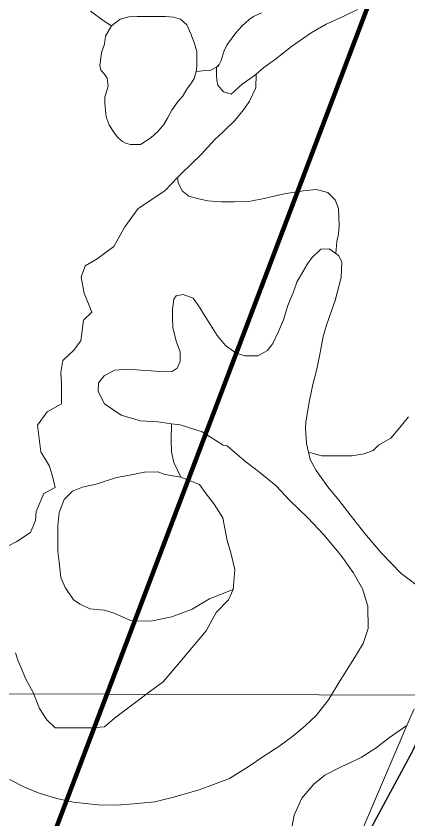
# Model space of a CAD drawing. Extents: x 553962 to 842807, y 8883888 to 9032388.
# Drawn here: x 686402 to 688029, y 8948911 to 8952246 of the extents above; entities that cross this region are included whole.
import ezdxf

# ---------------------------------------------------------------- set-up
doc = ezdxf.new("R2010")
doc.units = 0
doc.header["$LTSCALE"] = 160
for name, color, linetype, lineweight in [('15', 7, 'Continuous', 25), ('2', 7, 'Continuous', 13), ('27', 7, 'Continuous', 90), ('4', 7, 'Continuous', 13)]:
    doc.layers.add(name, color=color, linetype=linetype, lineweight=lineweight)

msp = doc.modelspace()

# ---------------------------------------------------------------- linework, layer by layer
at = {"layer": '15'}
msp.add_lwpolyline([(686961.1, 8947176.1), (688051.1, 8949196.4), (690022.8, 8953729), (690920.6, 8955829.2)], dxfattribs=at)
at = {"layer": '2'}
msp.add_line((565315.3, 8949866.8), (791497.7, 8949052.2), dxfattribs=at)
at = {"layer": '27'}
msp.add_line((688209.7, 8953202.5), (684981, 8944688.2), dxfattribs=at)
for points in [[(637260.6, 8972975.8), (641524.5, 8971056.2), (652526.1, 8965412.7), (653164.3, 8965062.8), (670790.5, 8953770.1), (686194, 8943929.9), (696283.3, 8937647.1)], [(694874, 8947402.7), (694491.4, 8947729), (693981.6, 8948105.1), (692654.2, 8949437.3), (691811.8, 8950292), (691552.9, 8951277.6), (691093.4, 8951755.3), (689976, 8951721.8), (689441.2, 8951996.3), (689158.9, 8952576.6), (688699.5, 8953029), (687605.5, 8953400.8), (685873.4, 8954400.8), (684752.3, 8955101.5), (681638, 8958243.7), (680641.1, 8959527.7), (679425.4, 8960995.9)]]:
    msp.add_spline(points, degree=3, dxfattribs=at)
at = {"layer": '4'}
for points in [[(686773.7, 8952162.1), (686798.5, 8952205.1), (686767.5, 8952225.1), (686710.6, 8952266.6)], [(686710.6, 8952266.6), (686767.5, 8952225.1), (686798.5, 8952205.1), (686833.8, 8952232.2), (686870.9, 8952242.8), (686904.5, 8952243.7), (686940.7, 8952243.7), (686979.4, 8952243.7), (687023.1, 8952243.7), (687056, 8952240.6), (687084.9, 8952233.1), (687110.6, 8952208.6), (687128.2, 8952171.6), (687140.9, 8952136.3), (687152.4, 8952099.1), (687152.5, 8952069.2), (687152.5, 8952035.6), (687149.6, 8952015.9), (687189.8, 8952019.3), (687205, 8952018.8), (687234.7, 8952033), (687245.2, 8952044), (687253.5, 8952061.5), (687262.1, 8952089.1), (687266.3, 8952101.6), (687277.3, 8952125.3), (687294.7, 8952150.1), (687314.6, 8952176), (687339.7, 8952203.1), (687369.8, 8952231.2), (687388, 8952243.2), (687421.5, 8952258.6)], [(687421.5, 8952258.6), (687388, 8952243.2), (687369.8, 8952231.2), (687339.7, 8952203.1), (687314.6, 8952176), (687294.7, 8952150.1), (687277.3, 8952125.3), (687266.3, 8952101.6), (687262.1, 8952089.1), (687253.5, 8952061.5), (687241.6, 8952036.2), (687234.7, 8952033), (687233.6, 8952000), (687235.3, 8951978.4), (687239.7, 8951959.2), (687262.8, 8951930.5), (687295.5, 8951921.7), (687341.4, 8951963.2), (687386.9, 8951994.6), (687398.5, 8952004.8), (687430.1, 8952032.4), (687479.5, 8952066.2), (687546, 8952119.7), (687626.7, 8952176.5), (687690.1, 8952212.3), (687759.8, 8952244.1)], [(687819.1, 8952272.5), (687759.8, 8952244.1), (687690.1, 8952212.3), (687626.7, 8952176.5), (687546, 8952119.7), (687479.5, 8952066.2), (687430.1, 8952032.4), (687398.5, 8952004.8), (687397.9, 8951947.3)], [(687759.8, 8952244.1), (687819.1, 8952272.5)], [(686367.5, 8950044.1), (686405.8, 8950063.5), (686462.7, 8950101.1), (686483.3, 8950150.1), (686485.2, 8950187.7), (686517.1, 8950262.5), (686564.5, 8950287.4), (686555.8, 8950323.7), (686540.8, 8950376.5), (686505.4, 8950435.5), (686491.2, 8950545.9), (686531.9, 8950602), (686590.1, 8950635.6), (686590.5, 8950719.2), (686588, 8950765.1), (686596, 8950815.6), (686640.4, 8950855.9), (686671.3, 8950896.1), (686682.6, 8950982.6), (686717, 8951016.2), (686684.6, 8951094.1), (686673, 8951161.2), (686688.7, 8951208.2), (686738.9, 8951237.1), (686807.7, 8951288.5), (686853.6, 8951370.2), (686909.4, 8951446.9), (687020, 8951519.1), (687072.4, 8951574.7), (687087.2, 8951590.3), (687171.2, 8951671.1), (687227.9, 8951732.5), (687263.4, 8951766.8), (687310.7, 8951812.1), (687350.5, 8951861.4), (687370.6, 8951892.4), (687397.9, 8951947.3), (687398.5, 8952004.8), (687386.9, 8951994.6), (687341.4, 8951963.2), (687295.5, 8951921.7), (687262.8, 8951930.5), (687239.7, 8951959.2), (687235.3, 8951978.4), (687233.6, 8952000), (687234.7, 8952033), (687205, 8952018.8), (687189.8, 8952019.3), (687149.6, 8952015.9), (687141.7, 8951986.5), (687130.4, 8951969), (687111.7, 8951941.6), (687093, 8951911.7), (687075, 8951892.7), (687048.3, 8951854.3), (687030.6, 8951821.9), (687015.8, 8951795.8), (686990.6, 8951766.3), (686961.8, 8951739.4), (686918.9, 8951711.7), (686877.1, 8951711.9), (686857, 8951717.7), (686844.5, 8951724.5), (686824.8, 8951741.7), (686806.6, 8951765.1), (686788.6, 8951793.7), (686775.8, 8951827.1), (686770.2, 8951881.9), (686771.1, 8951908.5), (686784.1, 8951955), (686780.2, 8951988.1), (686769.4, 8952003.7), (686753.5, 8952020.7), (686749.2, 8952042.4), (686752.3, 8952060.1), (686757.3, 8952094.2), (686768.7, 8952129.3), (686773.7, 8952162.1)], [(687397.9, 8951947.3), (687370.6, 8951892.4), (687350.5, 8951861.4), (687310.7, 8951812.1), (687263.4, 8951766.8), (687227.9, 8951732.5), (687171.2, 8951671.1), (687087.2, 8951590.3), (687072.4, 8951574.7), (687074.5, 8951554), (687091.1, 8951520.4), (687119.5, 8951497.8), (687159.6, 8951486.3), (687198.7, 8951478.6), (687253.1, 8951474.1), (687307.6, 8951473.5), (687375, 8951476.2), (687432.5, 8951488.1), (687515.6, 8951506.7), (687594.7, 8951519.2), (687648.2, 8951524.9), (687696, 8951513.1), (687726.6, 8951482.8), (687740.6, 8951446.8), (687743.1, 8951375.7), (687740.6, 8951340.2), (687733.2, 8951308.8), (687729, 8951260.1), (687741.3, 8951251.4), (687754.3, 8951224.3), (687752, 8951159.7), (687727.1, 8951064.2), (687690.5, 8950961.4), (687677.4, 8950914.9), (687661.9, 8950833), (687649.6, 8950773.8), (687633.6, 8950714.8), (687619.9, 8950649.3), (687605.3, 8950559.7), (687604.4, 8950533.1), (687608.5, 8950470.8), (687616, 8950434.8), (687671, 8950419.3), (687715.2, 8950419.3), (687752, 8950419.3), (687796.2, 8950419.3), (687847.7, 8950426.7), (687884.5, 8950441.4), (687906.6, 8950463.4), (687958.1, 8950492.8), (687994.9, 8950537), (688031.7, 8950581.1)], [(686819.5, 8950328.6), (686873.1, 8950338.1), (686935.7, 8950351.1), (686990.3, 8950353), (687019.4, 8950342.1), (687053.1, 8950336), (687086.5, 8950329.9), (687057.7, 8950391.2), (687047.8, 8950436), (687045.7, 8950484.3), (687048.1, 8950552.2), (686990, 8950559.8), (686919.2, 8950564.8), (686838.8, 8950588), (686769.4, 8950634.8), (686743.3, 8950686.5), (686744.5, 8950722), (686767.2, 8950751.6), (686811.1, 8950775.4), (686868.3, 8950778.5), (686920.2, 8950775.4), (686963.2, 8950772.6), (687016.4, 8950768.2), (687050.7, 8950769.5), (687071.5, 8950782.8), (687083.9, 8950811.5), (687082.7, 8950850.9), (687067.6, 8950890.7), (687053.3, 8950950.9), (687052.2, 8950991.5), (687052.2, 8951028.3), (687057.5, 8951070), (687066.8, 8951083.6), (687096.2, 8951088.9), (687137.5, 8951073.5), (687166.5, 8951031.9), (687180.9, 8951008.5), (687209.7, 8950963.1), (687237.4, 8950919), (687271.4, 8950877.2), (687316, 8950845.2), (687352.3, 8950833.8), (687405.7, 8950834.4), (687445.8, 8950857.1), (687468.3, 8950885.5), (687491.7, 8950935.4), (687512.4, 8950984.2), (687529.7, 8951043.2), (687553.3, 8951100.7), (687567.4, 8951140.8), (687593, 8951183.1), (687611.9, 8951216.6), (687630.6, 8951241.3), (687667.3, 8951276.8), (687701.7, 8951279.5), (687729, 8951260.1), (687733.2, 8951308.8), (687740.6, 8951340.2), (687743.1, 8951375.7), (687740.6, 8951446.8), (687726.6, 8951482.8), (687696, 8951513.1), (687648.2, 8951524.9), (687594.7, 8951519.2), (687515.6, 8951506.7), (687432.5, 8951488.1), (687375, 8951476.2), (687307.6, 8951473.5), (687253.1, 8951474.1), (687198.7, 8951478.6), (687159.6, 8951486.3), (687119.5, 8951497.8), (687091.1, 8951520.4), (687074.5, 8951554), (687072.4, 8951574.7), (687020, 8951519.1), (686909.4, 8951446.9), (686853.6, 8951370.2), (686807.7, 8951288.5), (686738.9, 8951237.1), (686688.7, 8951208.2), (686673, 8951161.2), (686684.6, 8951094.1), (686717, 8951016.2), (686682.6, 8950982.6), (686671.3, 8950896.1), (686640.4, 8950855.9), (686596, 8950815.6), (686588, 8950765.1), (686590.5, 8950719.2), (686590.1, 8950635.6), (686531.9, 8950602), (686491.2, 8950545.9), (686505.4, 8950435.5), (686540.8, 8950376.5), (686555.8, 8950323.7), (686564.5, 8950287.4), (686517.1, 8950262.5), (686485.2, 8950187.7), (686483.3, 8950150.1), (686462.7, 8950101.1)], [(688062.3, 8949883.9), (688000.5, 8949930.5), (687919.8, 8950014.6), (687850.3, 8950096.9), (687789.6, 8950173.9), (687742.3, 8950235.2), (687696, 8950290.1), (687647.7, 8950357.8), (687622.6, 8950403.1), (687616, 8950434.8), (687608.5, 8950470.8), (687604.4, 8950533.1), (687605.3, 8950559.7), (687619.9, 8950649.3), (687633.6, 8950714.8), (687649.6, 8950773.8), (687661.9, 8950833), (687677.4, 8950914.9), (687690.5, 8950961.4), (687727.1, 8951064.2), (687752, 8951159.7), (687754.3, 8951224.3), (687741.3, 8951251.4), (687729, 8951260.1), (687701.7, 8951279.5), (687667.3, 8951276.8), (687630.6, 8951241.3), (687611.9, 8951216.6), (687593, 8951183.1), (687567.4, 8951140.8), (687553.3, 8951100.7), (687529.7, 8951043.2), (687512.4, 8950984.2), (687491.7, 8950935.4), (687468.3, 8950885.5), (687445.8, 8950857.1), (687405.7, 8950834.4), (687352.3, 8950833.8), (687316, 8950845.2), (687271.4, 8950877.2), (687237.4, 8950919), (687209.7, 8950963.1), (687180.9, 8951008.5), (687166.5, 8951031.9), (687137.5, 8951073.5), (687096.2, 8951088.9), (687066.8, 8951083.6), (687057.5, 8951070), (687052.2, 8951028.3), (687052.2, 8950991.5), (687053.3, 8950950.9), (687067.6, 8950890.7), (687082.7, 8950850.9), (687083.9, 8950811.5), (687071.5, 8950782.8), (687050.7, 8950769.5), (687016.4, 8950768.2), (686963.2, 8950772.6), (686920.2, 8950775.4), (686868.3, 8950778.5), (686811.1, 8950775.4), (686767.2, 8950751.6), (686744.5, 8950722), (686743.3, 8950686.5), (686769.4, 8950634.8)], [(686769.4, 8950634.8), (686838.8, 8950588), (686919.2, 8950564.8), (686990, 8950559.8), (687048.1, 8950552.2), (687083.5, 8950547.6), (687175.1, 8950519.1), (687261.9, 8950462.7), (687278.3, 8950460.9), (687320.2, 8950425.1), (687355.9, 8950394.7), (687414, 8950349.5), (687481.8, 8950293.8), (687536.8, 8950234.8), (687612.8, 8950161.1), (687680.2, 8950091.5), (687750.8, 8950006.6), (687801.5, 8949935), (687841, 8949866.4), (687862.5, 8949794.6), (687864.3, 8949701.9), (687843.1, 8949639.2), (687800, 8949568.4), (687747.7, 8949486.5), (687699.2, 8949405.8), (687650, 8949341.5), (687602.7, 8949297.5), (687551.8, 8949254.9), (687493.1, 8949211.3), (687430.8, 8949171.6), (687365.8, 8949127), (687288, 8949079), (687221.2, 8949053.4), (687162, 8949031.4), (687060.8, 8949002), (686978.9, 8948982), (686889.8, 8948973.8), (686818.6, 8948968.6), (686741.2, 8948968.8), (686638.8, 8948980), (686570.8, 8948995.1), (686498.1, 8949018), (686436.8, 8949043), (686374.5, 8949074.3)], [(688031.7, 8950581.1), (687994.9, 8950537), (687958.1, 8950492.8), (687906.6, 8950463.4), (687884.5, 8950441.4), (687847.7, 8950426.7), (687796.2, 8950419.3), (687752, 8950419.3), (687715.2, 8950419.3), (687671, 8950419.3), (687616, 8950434.8), (687622.6, 8950403.1), (687647.7, 8950357.8), (687696, 8950290.1), (687742.3, 8950235.2), (687789.6, 8950173.9), (687850.3, 8950096.9), (687919.8, 8950014.6), (688000.5, 8949930.5), (688062.3, 8949883.9)], [(686374.5, 8949074.3), (686436.8, 8949043), (686498.1, 8949018), (686570.8, 8948995.1), (686638.8, 8948980), (686741.2, 8948968.8), (686818.6, 8948968.6), (686889.8, 8948973.8), (686978.9, 8948982), (687060.8, 8949002), (687162, 8949031.4), (687221.2, 8949053.4), (687288, 8949079), (687365.8, 8949127), (687430.8, 8949171.6), (687493.1, 8949211.3), (687551.8, 8949254.9), (687602.7, 8949297.5), (687650, 8949341.5), (687699.2, 8949405.8), (687747.7, 8949486.5), (687800, 8949568.4), (687843.1, 8949639.2), (687864.3, 8949701.9), (687862.5, 8949794.6), (687841, 8949866.4), (687801.5, 8949935), (687750.8, 8950006.6), (687680.2, 8950091.5), (687612.8, 8950161.1), (687536.8, 8950234.8), (687481.8, 8950293.8), (687414, 8950349.5), (687355.9, 8950394.7), (687320.2, 8950425.1), (687278.3, 8950460.9), (687261.9, 8950462.7), (687175.1, 8950519.1), (687083.5, 8950547.6), (687048.1, 8950552.2), (687045.7, 8950484.3), (687047.8, 8950436), (687057.7, 8950391.2), (687086.5, 8950329.9), (687163.8, 8950299.9), (687187.8, 8950267.4), (687224.1, 8950217.9), (687260.1, 8950160.8), (687278.8, 8950066.8), (687293.1, 8950016.3), (687310.4, 8949946.8), (687304.1, 8949863.2), (687284.4, 8949820.4), (687232.4, 8949768.5), (687191.4, 8949692.3), (687147.5, 8949639.5), (687082.4, 8949562.6), (687012.8, 8949480.4), (686956.7, 8949438.3), (686888.1, 8949387.2), (686810.3, 8949329.3), (686769.3, 8949292.7), (686715.9, 8949289.4), (686656.2, 8949289.4), (686610.7, 8949289.4), (686563.8, 8949289.4), (686530.3, 8949322.2), (686499.2, 8949370), (686472.5, 8949435.5), (686441.6, 8949494.1), (686423, 8949538.2), (686411, 8949566.6), (686400, 8949601.4)], [(686400, 8949601.4), (686411, 8949566.6), (686423, 8949538.2), (686441.6, 8949494.1), (686472.5, 8949435.5), (686499.2, 8949370), (686530.3, 8949322.2), (686563.8, 8949289.4), (686610.7, 8949289.4), (686656.2, 8949289.4), (686715.9, 8949289.4), (686769.3, 8949292.7), (686810.3, 8949329.3), (686888.1, 8949387.2), (686956.7, 8949438.3), (687012.8, 8949480.4), (687082.4, 8949562.6), (687147.5, 8949639.5), (687191.4, 8949692.3), (687232.4, 8949768.5), (687284.4, 8949820.4), (687304.1, 8949863.2), (687205.2, 8949825.3), (687132.6, 8949782.2), (687049.1, 8949750.9), (686962.2, 8949732.4), (686903.8, 8949733.2), (686874.8, 8949736.7), (686809.8, 8949765.7), (686768.4, 8949778.5), (686709, 8949783.2), (686667.8, 8949802.4), (686640.5, 8949821.1), (686605.5, 8949871.8), (686588, 8949914.3), (686581.3, 8949977.9), (686575.2, 8950021.3), (686575.2, 8950127.9), (686581, 8950183.5), (686601.9, 8950237.3), (686636.1, 8950271.6), (686678.6, 8950289.1), (686734.8, 8950301.1), (686819.5, 8950328.6)], [(686462.7, 8950101.1), (686405.8, 8950063.5), (686367.5, 8950044.1)], [(687542.7, 8948853.1), (687556.7, 8948926.2), (687588.4, 8948997.4), (687638.6, 8949055.2), (687684.3, 8949092.9), (687751.5, 8949127.4), (687835.3, 8949166.3), (687897.6, 8949206), (687952.5, 8949249.7), (688024.9, 8949298.9), (688054.4, 8949368.1)], [(687469.9, 8947999.3), (688024.9, 8949298.9), (687952.5, 8949249.7), (687897.6, 8949206), (687835.3, 8949166.3), (687751.5, 8949127.4), (687684.3, 8949092.9), (687638.6, 8949055.2), (687588.4, 8948997.4), (687556.7, 8948926.2), (687542.7, 8948853.1)]]:
    msp.add_lwpolyline(points, dxfattribs=at)
for points in [[(686780.2, 8951988.1), (686784.1, 8951955), (686771.1, 8951908.5), (686770.2, 8951881.9), (686775.8, 8951827.1), (686788.6, 8951793.7), (686806.6, 8951765.1), (686824.8, 8951741.7), (686844.5, 8951724.5), (686857, 8951717.7), (686877.1, 8951711.9), (686918.9, 8951711.7), (686961.8, 8951739.4), (686990.6, 8951766.3), (687015.8, 8951795.8), (687030.6, 8951821.9), (687048.3, 8951854.3), (687075, 8951892.7), (687093, 8951911.7), (687111.7, 8951941.6), (687130.4, 8951969), (687141.7, 8951986.5), (687149.6, 8952015.9), (687152.5, 8952035.6), (687152.5, 8952069.2), (687152.4, 8952099.1), (687140.9, 8952136.3), (687128.2, 8952171.6), (687110.6, 8952208.6), (687084.9, 8952233.1), (687056, 8952240.6), (687023.1, 8952243.7), (686979.4, 8952243.7), (686940.7, 8952243.7), (686904.5, 8952243.7), (686870.9, 8952242.8), (686833.8, 8952232.2), (686798.5, 8952205.1), (686773.7, 8952162.1), (686768.7, 8952129.3), (686757.3, 8952094.2), (686752.3, 8952060.1), (686749.2, 8952042.4), (686753.5, 8952020.7), (686769.4, 8952003.7)], [(686873.1, 8950338.1), (686819.5, 8950328.6), (686734.8, 8950301.1), (686678.6, 8950289.1), (686636.1, 8950271.6), (686601.9, 8950237.3), (686581, 8950183.5), (686575.2, 8950127.9), (686575.2, 8950021.3), (686581.3, 8949977.9), (686588, 8949914.3), (686605.5, 8949871.8), (686640.5, 8949821.1), (686667.8, 8949802.4), (686709, 8949783.2), (686768.4, 8949778.5), (686809.8, 8949765.7), (686874.8, 8949736.7), (686903.8, 8949733.2), (686962.2, 8949732.4), (687049.1, 8949750.9), (687132.6, 8949782.2), (687205.2, 8949825.3), (687304.1, 8949863.2), (687310.4, 8949946.8), (687293.1, 8950016.3), (687278.8, 8950066.8), (687260.1, 8950160.8), (687224.1, 8950217.9), (687187.8, 8950267.4), (687163.8, 8950299.9), (687086.5, 8950329.9), (687053.1, 8950336), (687019.4, 8950342.1), (686990.3, 8950353), (686935.7, 8950351.1)]]:
    msp.add_lwpolyline(points, close=True, dxfattribs=at)

doc.saveas('drawing.dxf')
